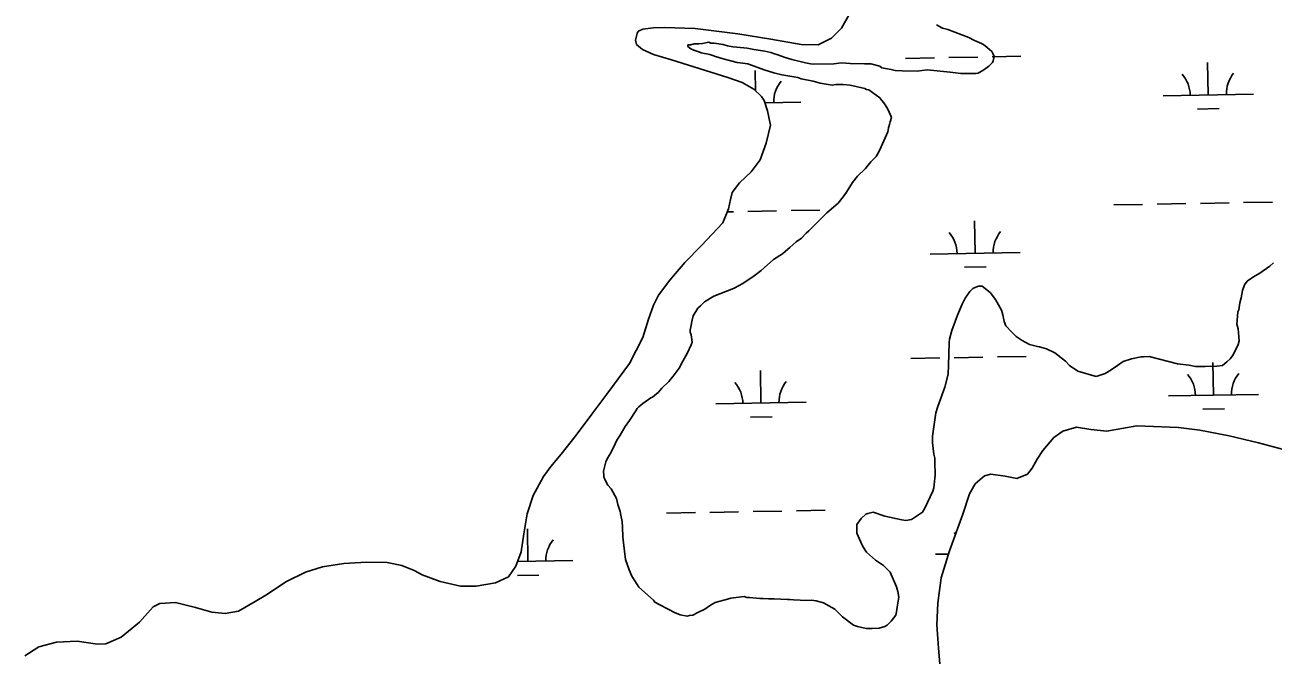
# Model space of a CAD drawing. Extents: x 3903937 to 3942190, y 260677 to 286651.
# Drawn here: x 3909606 to 3910990, y 270815 to 271514 of the extents above; entities that cross this region are included whole.
import ezdxf

# ---------------------------------------------------------------- set-up
doc = ezdxf.new("R2010")
doc.units = 0
doc.layers.add('V-SITE-VEGE', color=7, linetype='Continuous')
doc.layers.add('V-WETL-SWMP', color=7, linetype='Continuous')

msp = doc.modelspace()

# ---------------------------------------------------------------- linework, layer by layer
at = {"layer": 'V-SITE-VEGE'}
for p, q in [((3910623.5, 271510.5), (3910616.9, 271514.1)), ((3910629.2, 271508.9), (3910623.5, 271510.5)), ((3910652.7, 271500.1), (3910629.2, 271508.9)), ((3910344.5, 271492.2), (3910348.1, 271493.2)), ((3910348.1, 271493.2), (3910353.2, 271493.2)), ((3910353.2, 271493.2), (3910357.3, 271493.7)), ((3910357.3, 271493.7), (3910364.5, 271495.2)), ((3910364.5, 271495.2), (3910366.5, 271494.1)), ((3910366.5, 271494.1), (3910370.1, 271494.1)), ((3910370.1, 271494.1), (3910372.7, 271493.6)), ((3910372.7, 271493.6), (3910380.4, 271492.5)), ((3910658.8, 271497), (3910652.7, 271500.1)), ((3910666.5, 271493.4), (3910658.8, 271497)), ((3910669, 271492.4), (3910666.5, 271493.4)), ((3910340.9, 271490.1), (3910340.9, 271492.2)), ((3910340.9, 271492.2), (3910344.5, 271492.2)), ((3910344.5, 271487.6), (3910340.9, 271490.1)), ((3910347.6, 271486), (3910344.5, 271487.6)), ((3910353.2, 271484.5), (3910347.6, 271486)), ((3910355.8, 271483.4), (3910353.2, 271484.5)), ((3910365.5, 271481.3), (3910355.8, 271483.4)), ((3910367.5, 271480.8), (3910365.5, 271481.3)), ((3910371.6, 271479.3), (3910367.5, 271480.8)), ((3910380.3, 271476.7), (3910371.6, 271479.3)), ((3910380.4, 271492.5), (3910385, 271491)), ((3910385, 271491), (3910391.1, 271489.9)), ((3910391.1, 271489.9), (3910395.2, 271489.4)), ((3910395.2, 271489.4), (3910407, 271488.3)), ((3910407, 271488.3), (3910414.1, 271486.8)), ((3910414.1, 271486.8), (3910426.4, 271485.2)), ((3910426.4, 271485.2), (3910433, 271483.6)), ((3910433, 271483.6), (3910437.1, 271482.1)), ((3910437.1, 271482.1), (3910439.7, 271481.5)), ((3910439.7, 271481.5), (3910448.9, 271477.9)), ((3910673.1, 271489.3), (3910669, 271492.4)), ((3910678.2, 271484.7), (3910673.1, 271489.3)), ((3910679.7, 271481.6), (3910678.2, 271484.7)), ((3910680.7, 271479), (3910679.7, 271481.6)), ((3910395.6, 271472.5), (3910380.3, 271476.7)), ((3910398.7, 271472), (3910395.6, 271472.5)), ((3910407.4, 271470.9), (3910398.7, 271472)), ((3910425.8, 271464.2), (3910407.4, 271470.9)), ((3910448.9, 271477.9), (3910456.5, 271475.8)), ((3910456.5, 271475.8), (3910471.4, 271472.2)), ((3910471.4, 271472.2), (3910477, 271471.2)), ((3910477, 271471.2), (3910480.6, 271470.6)), ((3910480.6, 271470.6), (3910503.1, 271471)), ((3910503.1, 271471), (3910511.3, 271472)), ((3910511.3, 271472), (3910521, 271471.5)), ((3910521, 271471.5), (3910536.9, 271470.9)), ((3910536.9, 271470.9), (3910544.1, 271470.9)), ((3910544.1, 271470.9), (3910553.8, 271468.3)), ((3910553.8, 271468.3), (3910556.3, 271466.7)), ((3910556.3, 271466.7), (3910566.5, 271464.6)), ((3910669.4, 271464.2), (3910674.6, 271468.3)), ((3910674.6, 271468.3), (3910678.7, 271472.4)), ((3910678.7, 271472.4), (3910679.7, 271474.4)), ((3910679.7, 271474.4), (3910680.7, 271479)), ((3910436.5, 271461.1), (3910425.8, 271464.2)), ((3910445.2, 271459), (3910436.5, 271461.1)), ((3910463.1, 271455.9), (3910445.2, 271459)), ((3910466.7, 271454.3), (3910463.1, 271455.9)), ((3910480, 271451.7), (3910466.7, 271454.3)), ((3910487.7, 271449.6), (3910480, 271451.7)), ((3910566.5, 271464.6), (3910571.1, 271463.6)), ((3910571.1, 271463.6), (3910578.8, 271463.1)), ((3910578.8, 271463.1), (3910595.2, 271463)), ((3910595.2, 271463), (3910606.5, 271464.5)), ((3910606.5, 271464.5), (3910632, 271461.8)), ((3910632, 271461.8), (3910643.8, 271460.2)), ((3910643.8, 271460.2), (3910660.2, 271460.2)), ((3910660.2, 271460.2), (3910662.8, 271460.7)), ((3910662.8, 271460.7), (3910669.4, 271464.2)), ((3910501, 271447.5), (3910487.7, 271449.6)), ((3910505.1, 271448), (3910501, 271447.5)), ((3910513.2, 271448), (3910505.1, 271448)), ((3910520.9, 271447.4), (3910513.2, 271448)), ((3910537.3, 271443.8), (3910520.9, 271447.4)), ((3910539.3, 271442.7), (3910537.3, 271443.8)), ((3910541.9, 271442.2), (3910539.3, 271442.7)), ((3910554.1, 271433.5), (3910541.9, 271442.2)), ((3910556.2, 271430.4), (3910554.1, 271433.5)), ((3910558.2, 271427.8), (3910556.2, 271430.4)), ((3910562.3, 271421.7), (3910558.2, 271427.8)), ((3910566.3, 271413.5), (3910562.3, 271421.7)), ((3910565.3, 271406.8), (3910566.8, 271411.4)), ((3910566.8, 271411.4), (3910566.3, 271413.5)), ((3910562.7, 271395.6), (3910563.7, 271400.2)), ((3910563.7, 271400.2), (3910564.8, 271403.7)), ((3910564.8, 271403.7), (3910565.3, 271406.8)), ((3910555.4, 271379.2), (3910562.7, 271395.6)), ((3910549.8, 271368.5), (3910552.9, 271373.6)), ((3910552.9, 271373.6), (3910555.4, 271379.2)), ((3910529.2, 271346.6), (3910537.9, 271355.2)), ((3910537.9, 271355.2), (3910544.1, 271362.4)), ((3910544.1, 271362.4), (3910549.8, 271368.5)), ((3910523.5, 271339.4), (3910529.2, 271346.6)), ((3910513.2, 271323.6), (3910516.9, 271328.7)), ((3910516.9, 271328.7), (3910523.5, 271339.4)), ((3910495.3, 271305.8), (3910507.6, 271316.5)), ((3910507.6, 271316.5), (3910513.2, 271323.6)), ((3910475.2, 271285.9), (3910495.3, 271305.8)), ((3910472.1, 271283.3), (3910475.2, 271285.9)), ((3910454.2, 271267.5), (3910461.3, 271273.7)), ((3910461.3, 271273.7), (3910467, 271277.7)), ((3910467, 271277.7), (3910472.1, 271283.3)), ((3910436.2, 271254.3), (3910445.9, 271260.4)), ((3910445.9, 271260.4), (3910452.1, 271265.5)), ((3910452.1, 271265.5), (3910454.2, 271267.5)), ((3910422.3, 271242.1), (3910436.2, 271254.3)), ((3910986.4, 271246.9), (3910974, 271238.3)), ((3910990.5, 271250.5), (3910986.4, 271246.9)), ((3910403.3, 271228.3), (3910414.6, 271236)), ((3910414.6, 271236), (3910422.3, 271242.1)), ((3910961.2, 271230.1), (3910958.1, 271226.1)), ((3910969.4, 271235.7), (3910961.2, 271230.1)), ((3910974, 271238.3), (3910969.4, 271235.7)), ((3910370, 271213.6), (3910391.5, 271222.2)), ((3910391.5, 271222.2), (3910398.7, 271225.8)), ((3910398.7, 271225.8), (3910403.3, 271228.3)), ((3910653.6, 271218.6), (3910648.4, 271211.5)), ((3910657.2, 271222.2), (3910653.6, 271218.6)), ((3910660.2, 271223.7), (3910657.2, 271222.2)), ((3910663.3, 271224.7), (3910660.2, 271223.7)), ((3910667.4, 271224.7), (3910663.3, 271224.7)), ((3910676.1, 271217.5), (3910667.4, 271224.7)), ((3910682.2, 271209.8), (3910676.1, 271217.5)), ((3910956.1, 271219.9), (3910954.5, 271211.7)), ((3910958.1, 271226.1), (3910956.1, 271219.9)), ((3910352, 271200.4), (3910355.1, 271203)), ((3910355.1, 271203), (3910359.7, 271207.5)), ((3910359.7, 271207.5), (3910370, 271213.6)), ((3910645.3, 271204.8), (3910640.1, 271192.6)), ((3910648.4, 271211.5), (3910645.3, 271204.8)), ((3910688.8, 271198), (3910682.2, 271209.8)), ((3910952.9, 271206.1), (3910951.9, 271198.4)), ((3910954.5, 271211.7), (3910952.9, 271206.1)), ((3910345.3, 271185.6), (3910346.9, 271191.7)), ((3910346.9, 271191.7), (3910352, 271200.4)), ((3910640.1, 271192.6), (3910633.9, 271175.7)), ((3910690.3, 271192.9), (3910688.8, 271198)), ((3910691.8, 271185.7), (3910690.3, 271192.9)), ((3910950.8, 271196.4), (3910950.3, 271186.7)), ((3910951.9, 271198.4), (3910950.8, 271196.4)), ((3910343.7, 271175.9), (3910344.8, 271181.5)), ((3910343.7, 271173.8), (3910343.7, 271175.9)), ((3910344.8, 271181.5), (3910345.3, 271185.6)), ((3910633.9, 271175.7), (3910631.3, 271166)), ((3910693.8, 271180.6), (3910691.8, 271185.7)), ((3910700, 271173.9), (3910693.8, 271180.6)), ((3910950.3, 271186.7), (3910949.8, 271182.6)), ((3910949.8, 271182.6), (3910951.3, 271177.5)), ((3910951.3, 271177.5), (3910952.2, 271164.2)), ((3910344.7, 271170.7), (3910343.7, 271173.8)), ((3910345.2, 271168.2), (3910344.7, 271170.7)), ((3910344.7, 271159.5), (3910345.7, 271162.6)), ((3910345.7, 271162.6), (3910345.2, 271168.2)), ((3910630.8, 271162.4), (3910630.2, 271136.8)), ((3910631.3, 271166), (3910630.8, 271162.4)), ((3910705.1, 271168.8), (3910700, 271173.9)), ((3910711.7, 271164.6), (3910705.1, 271168.8)), ((3910719.9, 271160), (3910711.7, 271164.6)), ((3910952.2, 271164.2), (3910951.2, 271160.1)), ((3910335.4, 271141.6), (3910340.6, 271150.8)), ((3910340.6, 271150.8), (3910344.7, 271159.5)), ((3910728.6, 271157.9), (3910719.9, 271160)), ((3910731.1, 271157.4), (3910728.6, 271157.9)), ((3910738.8, 271155.3), (3910731.1, 271157.4)), ((3910748, 271150.7), (3910738.8, 271155.3)), ((3910759.7, 271141.4), (3910748, 271150.7)), ((3910945, 271147.3), (3910942.4, 271144.2)), ((3910947.1, 271151.4), (3910945, 271147.3)), ((3910951.2, 271160.1), (3910947.1, 271151.4)), ((3910324.6, 271124.8), (3910331.3, 271134)), ((3910331.3, 271134), (3910335.4, 271141.6)), ((3910630.2, 271136.8), (3910629.6, 271127.1)), ((3910764.3, 271136.8), (3910759.7, 271141.4)), ((3910773.5, 271130.6), (3910764.3, 271136.8)), ((3910817.5, 271136.6), (3910810.3, 271132)), ((3910823.7, 271141.1), (3910817.5, 271136.6)), ((3910832.9, 271144.2), (3910823.7, 271141.1)), ((3910843.7, 271146.2), (3910832.9, 271144.2)), ((3910846.2, 271146.2), (3910843.7, 271146.2)), ((3910852.4, 271146.7), (3910846.2, 271146.2)), ((3910884.1, 271138.8), (3910852.4, 271146.7)), ((3910896.9, 271137.3), (3910884.1, 271138.8)), ((3910904, 271135.7), (3910896.9, 271137.3)), ((3910914.8, 271135.6), (3910904, 271135.7)), ((3910927.6, 271136.1), (3910914.8, 271135.6)), ((3910933.7, 271136.6), (3910927.6, 271136.1)), ((3910938.8, 271140.7), (3910933.7, 271136.6)), ((3910942.4, 271144.2), (3910938.8, 271140.7)), ((3910320, 271119.2), (3910324.6, 271124.8)), ((3910629.6, 271127.1), (3910626, 271112.8)), ((3910793.9, 271124.4), (3910773.5, 271130.6)), ((3910803.7, 271127.9), (3910793.9, 271124.4)), ((3910810.3, 271132), (3910803.7, 271127.9)), ((3910302, 271101.8), (3910308.7, 271107.4)), ((3910308.7, 271107.4), (3910312.3, 271111.5)), ((3910312.3, 271111.5), (3910320, 271119.2)), ((3910626, 271112.8), (3910618.2, 271091.3)), ((3910286.6, 271091.1), (3910291.2, 271094.7)), ((3910291.2, 271094.7), (3910299.9, 271100.8)), ((3910299.9, 271100.8), (3910302, 271101.8)), ((3910276.3, 271075.8), (3910283.5, 271086.5)), ((3910283.5, 271086.5), (3910285, 271089.1)), ((3910285, 271089.1), (3910286.6, 271091.1)), ((3910616.2, 271084.2), (3910612.5, 271058.6)), ((3910618.2, 271091.3), (3910616.2, 271084.2)), ((3910266, 271059.5), (3910271.6, 271069.2)), ((3910271.6, 271069.2), (3910276.3, 271075.8)), ((3910260.3, 271049.8), (3910262.4, 271053.9)), ((3910262.4, 271053.9), (3910266, 271059.5)), ((3910612.5, 271058.6), (3910612.4, 271050.9)), ((3910612.4, 271050.9), (3910613.9, 271038.6)), ((3910252, 271034), (3910255.7, 271040.1)), ((3910255.7, 271040.1), (3910260.3, 271049.8)), ((3910613.9, 271038.6), (3910614.9, 271034)), ((3910247.4, 271019.7), (3910250, 271029.9)), ((3910250, 271029.9), (3910252, 271034)), ((3910614.9, 271034), (3910614.9, 271029.9)), ((3910614.9, 271029.9), (3910615.4, 271015.1)), ((3910247.9, 271015), (3910247.4, 271019.7)), ((3910247.9, 271013), (3910247.9, 271015)), ((3910248.9, 271010.9), (3910247.9, 271013)), ((3910250.4, 271007.4), (3910248.9, 271010.9)), ((3910615.4, 271015.1), (3910614.3, 271004.8)), ((3910252.4, 271004.3), (3910250.4, 271007.4)), ((3910256, 271000.2), (3910252.4, 271004.3)), ((3910262.1, 270989.4), (3910256, 271000.2)), ((3910612.7, 270997.7), (3910604, 270978.8)), ((3910613.8, 271001.3), (3910612.7, 270997.7)), ((3910614.3, 271004.8), (3910613.8, 271001.3)), ((3910263.6, 270982.7), (3910262.1, 270989.4)), ((3910265.1, 270977.1), (3910263.6, 270982.7)), ((3910266.1, 270975), (3910265.1, 270977.1)), ((3910266.6, 270970.9), (3910266.1, 270975)), ((3910268.1, 270963.8), (3910266.6, 270970.9)), ((3910533.3, 270967.3), (3910528.6, 270960.7)), ((3910538.4, 270971.9), (3910533.3, 270967.3)), ((3910540.5, 270972.9), (3910538.4, 270971.9)), ((3910546.6, 270974.4), (3910540.5, 270972.9)), ((3910559.4, 270969.7), (3910546.6, 270974.4)), ((3910578.3, 270965.6), (3910559.4, 270969.7)), ((3910601.4, 270974.2), (3910589.1, 270966)), ((3910604, 270978.8), (3910601.4, 270974.2)), ((3910268.6, 270957.6), (3910268.1, 270963.8)), ((3910269.1, 270946.9), (3910268.6, 270957.6)), ((3910528.6, 270960.7), (3910528.6, 270950.9)), ((3910582.9, 270965), (3910578.3, 270965.6)), ((3910589.1, 270966), (3910582.9, 270965)), ((3910269.6, 270940.2), (3910269.1, 270946.9)), ((3910272.1, 270921.8), (3910269.6, 270940.2)), ((3910528.6, 270950.9), (3910532.7, 270941.2)), ((3910532.7, 270941.2), (3910535.2, 270936.1)), ((3910535.2, 270936.1), (3910539.3, 270929.9)), ((3910539.3, 270929.9), (3910549, 270921.2)), ((3910276.1, 270910.5), (3910272.1, 270921.8)), ((3910549, 270921.2), (3910558.1, 270915)), ((3910558.1, 270915), (3910565.3, 270907.8)), ((3910279.1, 270903.3), (3910276.1, 270910.5)), ((3910284.7, 270894.1), (3910279.1, 270903.3)), ((3910565.3, 270907.8), (3910572.4, 270891.4)), ((3910286.8, 270891), (3910284.7, 270894.1)), ((3910303.1, 270876.6), (3910286.8, 270891)), ((3910572.4, 270891.4), (3910573.9, 270886.3)), ((3910573.9, 270886.3), (3910574.9, 270880.1)), ((3910304.6, 270874.6), (3910303.1, 270876.6)), ((3910309.2, 270872), (3910304.6, 270874.6)), ((3910319.4, 270866.8), (3910309.2, 270872)), ((3910366, 270871.2), (3910359.9, 270866.7)), ((3910371.2, 270874.3), (3910366, 270871.2)), ((3910385, 270877.8), (3910371.2, 270874.3)), ((3910388.6, 270878.8), (3910385, 270877.8)), ((3910403.4, 270880.8), (3910388.6, 270878.8)), ((3910406.5, 270879.8), (3910403.4, 270880.8)), ((3910409.6, 270879.8), (3910406.5, 270879.8)), ((3910420.8, 270878.7), (3910409.6, 270879.8)), ((3910424.4, 270878.7), (3910420.8, 270878.7)), ((3910430.5, 270878.1), (3910424.4, 270878.7)), ((3910436.7, 270878.1), (3910430.5, 270878.1)), ((3910451.5, 270877.5), (3910436.7, 270878.1)), ((3910454.1, 270877.5), (3910451.5, 270877.5)), ((3910458.2, 270877), (3910454.1, 270877.5)), ((3910473, 270876.4), (3910458.2, 270877)), ((3910478.1, 270876.9), (3910473, 270876.4)), ((3910483.3, 270875.9), (3910478.1, 270876.9)), ((3910491.4, 270873.8), (3910483.3, 270875.9)), ((3910504.2, 270866.6), (3910491.4, 270873.8)), ((3910574.9, 270880.1), (3910573.3, 270868.9)), ((3910326.1, 270863.2), (3910319.4, 270866.8)), ((3910332.7, 270860.6), (3910326.1, 270863.2)), ((3910340.4, 270859.1), (3910332.7, 270860.6)), ((3910342.9, 270859.6), (3910340.4, 270859.1)), ((3910346.5, 270860.1), (3910342.9, 270859.6)), ((3910352.2, 270863.1), (3910346.5, 270860.1)), ((3910359.9, 270866.7), (3910352.2, 270863.1)), ((3910512.4, 270858.4), (3910504.2, 270866.6)), ((3910524.6, 270849.1), (3910512.4, 270858.4)), ((3910571.7, 270860.2), (3910566.6, 270853.5)), ((3910572.3, 270863.7), (3910571.7, 270860.2)), ((3910573.3, 270868.9), (3910572.3, 270863.7)), ((3910529.2, 270847.5), (3910524.6, 270849.1)), ((3910538.9, 270845.5), (3910529.2, 270847.5)), ((3910545.6, 270845.4), (3910538.9, 270845.5)), ((3910553.2, 270845.9), (3910545.6, 270845.4)), ((3910559.4, 270847.4), (3910553.2, 270845.9)), ((3910562, 270848.9), (3910559.4, 270847.4)), ((3910566.6, 270853.5), (3910562, 270848.9))]:
    msp.add_line(p, q, dxfattribs=at)
at = {"layer": 'V-WETL-SWMP'}
for p, q in [((3910511.4, 271510.4), (3910519.6, 271525)), ((3910285.6, 271506.6), (3910286.4, 271507.4)), ((3910286.4, 271507.4), (3910291.3, 271509.3)), ((3910291.3, 271509.3), (3910302.6, 271510.9)), ((3910302.6, 271510.9), (3910315, 271511.2)), ((3910315, 271511.2), (3910349.2, 271510.1)), ((3910349.2, 271510.1), (3910396.3, 271504.1)), ((3910500.5, 271499.5), (3910511.4, 271510.4)), ((3910283.2, 271497.4), (3910284.8, 271504.8)), ((3910284, 271492.4), (3910283.2, 271497.4)), ((3910284.8, 271504.8), (3910285.6, 271506.6)), ((3910396.3, 271504.1), (3910433, 271498.2)), ((3910433, 271498.2), (3910466.6, 271492.4)), ((3910485.5, 271492), (3910500.5, 271499.5)), ((3910290.6, 271487), (3910284, 271492.4)), ((3910303.1, 271481.5), (3910290.6, 271487)), ((3910323.1, 271475.5), (3910303.1, 271481.5)), ((3910466.6, 271492.4), (3910485.5, 271492)), ((3910678.4, 271478.8), (3910710.4, 271479.4)), ((3910385.5, 271456), (3910323.1, 271475.5)), ((3910582.5, 271477.1), (3910614.5, 271477.7)), ((3910630.4, 271478), (3910662.4, 271478.5)), ((3910918.1, 271436.6), (3910917.4, 271472.6)), ((3910401.1, 271450.2), (3910385.5, 271456)), ((3910416, 271441.5), (3910415.6, 271463.7)), ((3910414.4, 271443.1), (3910401.1, 271450.2)), ((3910422.6, 271434.9), (3910414.4, 271443.1)), ((3910425.8, 271430.3), (3910422.6, 271434.9)), ((3910429.5, 271419.1), (3910425.8, 271430.3)), ((3910426.5, 271427.9), (3910466.2, 271428.6)), ((3910868.1, 271435.7), (3910968.1, 271437.5)), ((3910432.6, 271402.9), (3910429.5, 271419.1)), ((3910906.3, 271420.9), (3910930.3, 271421.4)), ((3910428, 271383.3), (3910432.6, 271402.9)), ((3910421.3, 271364.8), (3910428, 271383.3)), ((3910411.4, 271351.5), (3910421.3, 271364.8)), ((3910398.4, 271339.1), (3910411.4, 271351.5)), ((3910388.5, 271320.8), (3910390.2, 271328.6)), ((3910390.2, 271328.6), (3910398.4, 271339.1)), ((3910386.3, 271310.2), (3910388.5, 271320.8)), ((3910813.4, 271314.7), (3910845.3, 271315.2)), ((3910861.3, 271315.5), (3910893.3, 271316.1)), ((3910909.3, 271316.3), (3910941.3, 271316.9)), ((3910957.3, 271317.2), (3910989.3, 271317.7)), ((3910379.7, 271294.7), (3910386.3, 271310.2)), ((3910385, 271307.1), (3910391.5, 271307.2)), ((3910407.5, 271307.5), (3910439.5, 271308.1)), ((3910455.5, 271308.4), (3910487.5, 271308.9)), ((3910356.2, 271269.8), (3910379.7, 271294.7)), ((3910659.7, 271261.2), (3910659, 271297.2)), ((3910337.9, 271250.9), (3910356.2, 271269.8)), ((3910609.7, 271260.3), (3910709.7, 271262.1)), ((3910321.1, 271231.2), (3910337.9, 271250.9)), ((3910647.9, 271245.6), (3910671.9, 271246)), ((3910308.6, 271214.7), (3910321.1, 271231.2)), ((3910297.5, 271188.1), (3910302.8, 271203.7)), ((3910302.8, 271203.7), (3910308.6, 271214.7)), ((3910291.2, 271167.8), (3910297.5, 271188.1)), ((3910276.3, 271139.1), (3910291.2, 271167.8)), ((3910251.2, 271105), (3910276.3, 271139.1)), ((3910588.3, 271144.5), (3910620.3, 271145.1)), ((3910636.3, 271145.3), (3910668.3, 271145.9)), ((3910684.3, 271146.2), (3910716.3, 271146.7)), ((3910923.9, 271104), (3910923.3, 271140)), ((3910422.1, 271095.1), (3910421.5, 271131.1)), ((3910234.6, 271082.9), (3910251.2, 271105)), ((3910372.1, 271094.2), (3910472.1, 271096)), ((3910873.9, 271103.1), (3910973.9, 271104.8)), ((3910217.1, 271059.4), (3910234.6, 271082.9)), ((3910410.4, 271079.5), (3910434.4, 271079.9)), ((3910912.2, 271088.3), (3910936.2, 271088.7)), ((3910771.8, 271068.5), (3910757, 271064)), ((3910787.8, 271065.7), (3910771.8, 271068.5)), ((3910805.8, 271064), (3910787.8, 271065.7)), ((3910838.9, 271070.1), (3910805.8, 271064)), ((3910884.9, 271068.1), (3910838.9, 271070.1)), ((3910908.8, 271065.2), (3910884.9, 271068.1)), ((3910941.4, 271059), (3910908.8, 271065.2)), ((3910200.6, 271038.5), (3910217.1, 271059.4)), ((3910746.8, 271057), (3910734.6, 271042.7)), ((3910757, 271064), (3910746.8, 271057)), ((3910973.7, 271051.1), (3910941.4, 271059)), ((3911001.4, 271043.6), (3910973.7, 271051.1)), ((3910189.2, 271025), (3910200.6, 271038.5)), ((3910734.6, 271042.7), (3910728.5, 271032.8)), ((3910181, 271013.6), (3910189.2, 271025)), ((3910722.9, 271023), (3910717.7, 271016.2)), ((3910728.5, 271032.8), (3910722.9, 271023)), ((3910169.7, 270992.9), (3910181, 271013.6)), ((3910670.1, 271014.6), (3910659.5, 271005.7)), ((3910677.1, 271016.2), (3910670.1, 271014.6)), ((3910692.9, 271014.1), (3910677.1, 271016.2)), ((3910705.7, 271011.7), (3910692.9, 271014.1)), ((3910717.7, 271016.2), (3910705.7, 271011.7)), ((3910659.5, 271005.7), (3910653.5, 270994.5)), ((3910163, 270972.4), (3910169.7, 270992.9)), ((3910653.5, 270994.5), (3910645.8, 270972.2)), ((3910159.3, 270950.4), (3910163, 270972.4)), ((3910317.4, 270973.2), (3910349.4, 270973.8)), ((3910365.4, 270974), (3910397.4, 270974.6)), ((3910413.4, 270974.9), (3910445.4, 270975.4)), ((3910461.4, 270975.7), (3910493.3, 270976.3)), ((3910645.8, 270972.2), (3910631.2, 270931.5)), ((3910163.7, 270919.7), (3910163.1, 270955.7)), ((3910156.2, 270930.4), (3910159.3, 270950.4)), ((3910150.2, 270914.3), (3910156.2, 270930.4)), ((3910615.5, 270927.7), (3910630.1, 270927.9)), ((3910631.2, 270931.5), (3910621.9, 270901.4)), ((3909917.3, 270907.9), (3909936.1, 270913.8)), ((3909936.1, 270913.8), (3909959.8, 270917.5)), ((3909959.8, 270917.5), (3909984.6, 270918.8)), ((3909984.6, 270918.8), (3910007.6, 270918.5)), ((3910007.6, 270918.5), (3910024.1, 270915)), ((3910024.1, 270915), (3910037.5, 270909.8)), ((3910142.1, 270902.7), (3910150.2, 270914.3)), ((3910152.1, 270919.5), (3910213.7, 270920.6)), ((3909896.2, 270897.6), (3909917.3, 270907.9)), ((3910037.5, 270909.8), (3910046.3, 270904.9)), ((3910046.3, 270904.9), (3910066.4, 270897.5)), ((3910127.7, 270895.8), (3910142.1, 270902.7)), ((3910152, 270904.1), (3910176, 270904.5)), ((3910621.9, 270901.4), (3910618.2, 270873.6)), ((3909873, 270882.3), (3909896.2, 270897.6)), ((3910066.4, 270897.5), (3910089, 270892.4)), ((3910089, 270892.4), (3910106.5, 270892.3)), ((3910106.5, 270892.3), (3910127.7, 270895.8)), ((3909748.1, 270869.4), (3909755.5, 270873)), ((3909755.5, 270873), (3909772.9, 270874.3)), ((3909772.9, 270874.3), (3909795.2, 270868.6)), ((3909842.8, 270864.6), (3909861.2, 270875.3)), ((3909861.2, 270875.3), (3909873, 270882.3)), ((3910618.2, 270873.6), (3910617.1, 270849.4)), ((3909733.1, 270852.5), (3909748.1, 270869.4)), ((3909795.2, 270868.6), (3909813.4, 270863.3)), ((3909813.4, 270863.3), (3909828.2, 270861.9)), ((3909828.2, 270861.9), (3909842.8, 270864.6)), ((3909712.6, 270835.8), (3909733.1, 270852.5)), ((3910617.1, 270849.4), (3910619, 270823.7)), ((3909621.3, 270825), (3909641.1, 270830.3)), ((3909641.1, 270830.3), (3909663.9, 270831.2)), ((3909663.9, 270831.2), (3909686.6, 270827.9)), ((3909695.6, 270828.5), (3909712.6, 270835.8)), ((3909606.1, 270814.9), (3909621.3, 270825)), ((3909686.6, 270827.9), (3909695.6, 270828.5)), ((3910619, 270823.7), (3910620.3, 270806.3))]:
    msp.add_line(p, q, dxfattribs=at)
for centre, start, end in [((3910471.5, 271429.2), 140.2366, 181.7802), ((3910862.8, 271436.1), 0.2366, 41.7802), ((3910973.3, 271438), 140.2366, 181.7802), ((3910604.4, 271260.7), 0.2366, 41.7802), ((3910714.9, 271262.6), 140.2366, 181.7802), ((3910868.7, 271103.5), 0.2366, 41.7802), ((3910979.1, 271105.4), 140.2366, 181.7802), ((3910366.8, 271094.6), 0.2366, 41.7802), ((3910477.3, 271096.6), 140.2366, 181.7802), ((3910218.9, 270921.2), 140.2366, 181.7802), ((3910610.3, 270928.1), 38.5261, 41.7802)]:
    msp.add_arc(centre, 35.2, start, end, dxfattribs=at)

doc.saveas('drawing.dxf')
